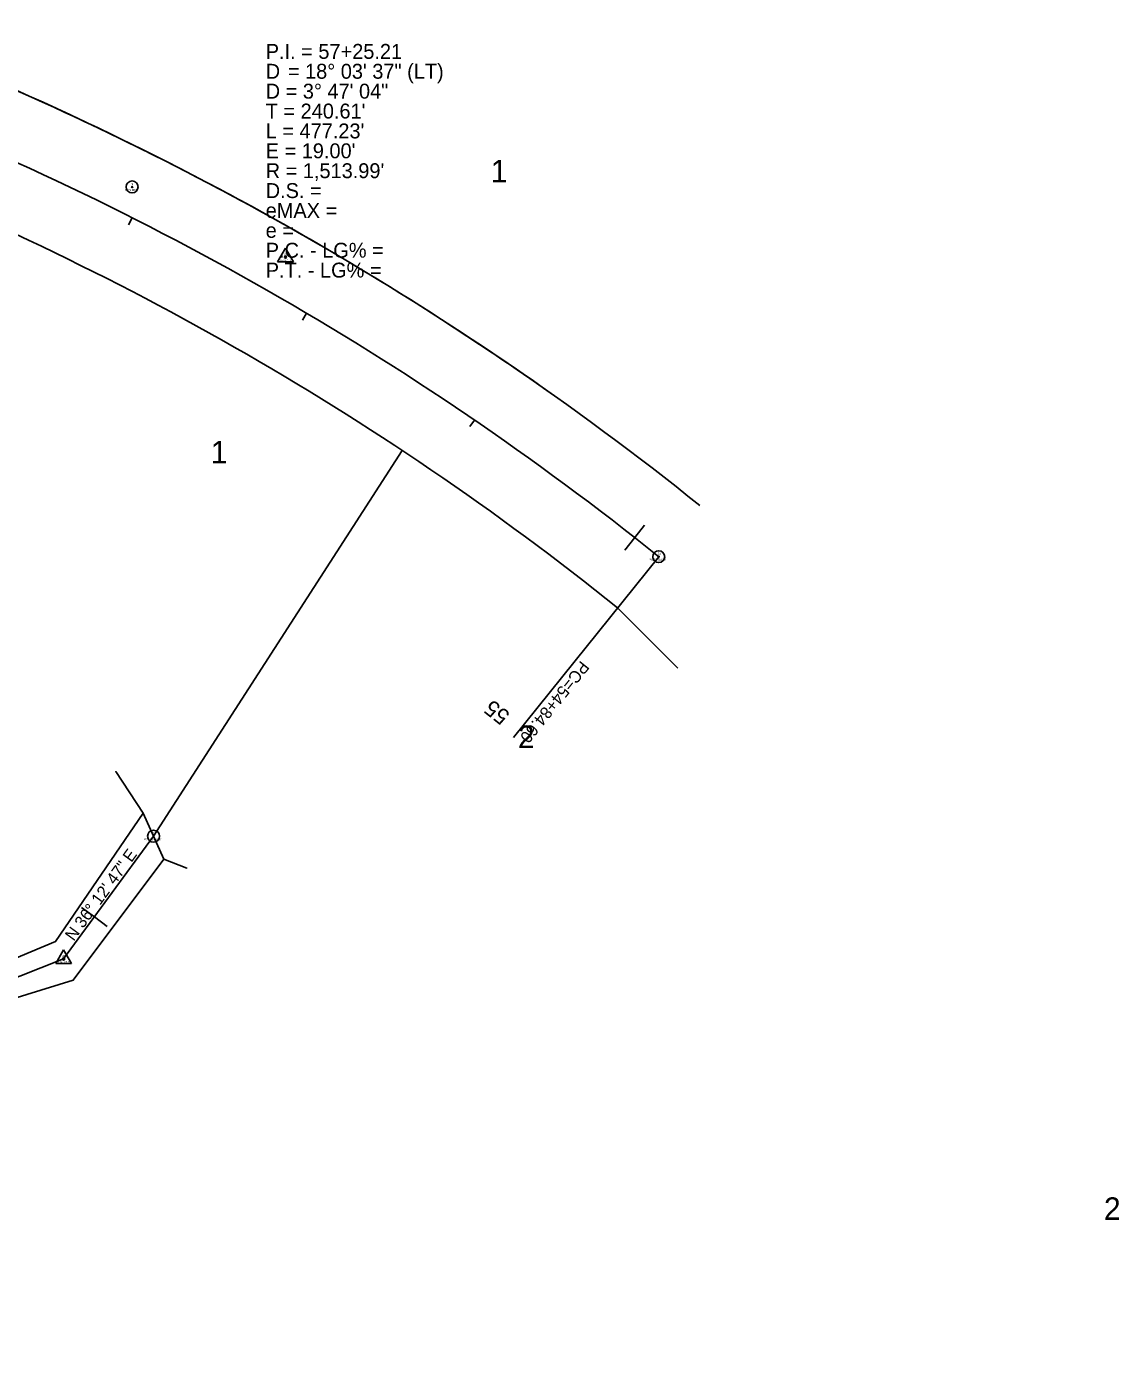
# Model space of a CAD drawing. Extents: x 2519952 to 2531965, y 848341 to 887632.
# Drawn here: x 2528786 to 2529335, y 851960 to 852635 of the extents above; entities that cross this region are included whole.
import ezdxf

# ---------------------------------------------------------------- set-up
doc = ezdxf.new("R2010")
doc.units = 0
for name, color, linetype in [('RD_EX_DV_Prop', 7, 'Continuous'), ('RD_EX_DV_TX_Prop', 7, 'Continuous'), ('RD_EX_H2O', 7, 'Continuous'), ('RD_EX_Misc', 7, 'Continuous'), ('RD_EX_RW', 7, 'Continuous'), ('RD_HC_Cl', 7, 'Continuous'), ('RD_HC_Data', 7, 'Continuous'), ('RD_HC_Data_Tic', 7, 'Continuous'), ('RD_HC_Survey_txCode', 7, 'Continuous'), ('RD_HC_TX_Sta50', 7, 'Continuous'), ('RD_HC_txCode', 7, 'Continuous'), ('RD_SMD_Locator', 7, 'Continuous')]:
    doc.layers.add(name, color=color, linetype=linetype)

msp = doc.modelspace()

# ---------------------------------------------------------------- linework, layer by layer
at = {"layer": 'RD_EX_DV_Prop'}
for p, q in [((2528849.35, 852228.02), (2528974.4, 852421.95)), ((2529082.67, 852342.85), (2529112.86, 852312.6)), ((2528804.13, 852166.26), (2528849.35, 852228.02)), ((2528690.98, 852121.77), (2528804.13, 852166.26))]:
    msp.add_line(p, q, dxfattribs=at)
for radius, start, end in [(1546.99, 54.66603, 69.31315), (1480.99, 51.25287, 69.31316)]:
    msp.add_arc((2528155.74, 851187.8), radius, start, end, dxfattribs=at)
at = {"layer": 'RD_EX_H2O'}
for points in [[(2528687.66, 852126.5), (2528691.84, 852129.88), (2528708.07, 852135.59), (2528743.11, 852151.19), (2528800.12, 852175.09), (2528844.13, 852239.61)], [(2528499.97, 851944.76), (2528544.99, 851988.87), (2528513.17, 852011.98), (2528505.55, 852030.86), (2528547.24, 852083.68), (2528591.62, 852124.02), (2528635.59, 852119.4), (2528663.79, 852103.71), (2528692.12, 852114.02), (2528694.26, 852117.1), (2528712.97, 852122.22), (2528745.96, 852136.25), (2528808.96, 852155.61), (2528854.52, 852216.53)]]:
    msp.add_lwpolyline(points, dxfattribs=at)
at = {"layer": 'RD_EX_Misc'}
msp.add_lwpolyline([(2528866.1, 852211.97), (2528854.52, 852216.53), (2528844.13, 852239.61), (2528830.39, 852260.5)], dxfattribs=at)
at = {"layer": 'RD_EX_RW'}
for radius in [1546.99, 1480.99]:
    msp.add_arc((2528155.74, 851187.8), radius, 51.25288, 69.31313, dxfattribs=at)
at = {"layer": 'RD_HC_Cl'}
for p, q in [((2528804.13, 852166.26), (2528849.35, 852228.02)), ((2528690.98, 852121.77), (2528804.13, 852166.26))]:
    msp.add_line(p, q, dxfattribs=at)
msp.add_arc((2528155.74, 851187.8), 1513.99, 51.25288, 69.31313, dxfattribs=at)
at = {"layer": 'RD_HC_Data'}
for p, q in [((2528911.7, 852516.89), (2528915.67, 852523.76)), ((2528915.67, 852523.76), (2528919.64, 852516.89)), ((2528911.7, 852516.89), (2528919.64, 852516.89)), ((2529103.32, 852368.58), (2529030.29, 852277.58)), ((2528800.16, 852163.97), (2528804.13, 852170.85)), ((2528804.13, 852170.85), (2528808.1, 852163.97)), ((2528800.16, 852163.97), (2528808.1, 852163.97))]:
    msp.add_line(p, q, dxfattribs=at)
for centre, radius in [((2528838.6, 852554.52), 3), ((2528838.6, 852554.52), 0.282), ((2528915.67, 852519.18), 0.529), ((2529103.32, 852368.58), 3), ((2529103.32, 852368.58), 0.282), ((2528849.35, 852228.02), 3), ((2528849.35, 852228.02), 0.282), ((2528804.13, 852166.26), 0.529)]:
    msp.add_circle(centre, radius, dxfattribs=at)
at = {"layer": 'RD_HC_Data_Tic'}
for p, q in [((2528838.62, 852539.03), (2528836.82, 852535.46)), ((2528926.32, 852491.02), (2528924.28, 852487.57)), ((2529010.65, 852437.31), (2529008.4, 852434.01)), ((2529091.26, 852378.16), (2529096.21, 852384.45)), ((2529091.26, 852378.16), (2529086.32, 852371.87)), ((2528819.61, 852187.41), (2528813.16, 852192.14)), ((2528819.61, 852187.41), (2528826.07, 852182.68))]:
    msp.add_line(p, q, dxfattribs=at)
at = {"layer": 'RD_SMD_Locator'}
for centre in [(2528838.6, 852554.52), (2528915.67, 852519.18), (2529103.32, 852368.58), (2528830.39, 852260.5), (2528844.13, 852239.61), (2528844.13, 852239.61), (2528849.35, 852228.02), (2528854.52, 852216.53), (2528854.52, 852216.53), (2528866.1, 852211.97), (2528800.12, 852175.09), (2528804.13, 852166.26), (2528808.96, 852155.61)]:
    msp.add_circle(centre, 0.001, dxfattribs=at)

# ---------------------------------------------------------------- texts
at = {"layer": 'RD_EX_DV_TX_Prop'}
for s, p in [('1', (2529018.86, 852556.81)), ('1', (2528878.16, 852415.51)), ('2', (2529032.54, 852272.37)), ('2', (2529327.14, 852035.06))]:
    msp.add_text(s, height=11.32, dxfattribs=at).set_placement(p)
at = {"layer": 'RD_HC_Data'}
for s, rotation, p in [('PC=54+84.60', 231.25288, (2529064.2, 852316.64)), ('N 36%%d 12\' 47" E', 53.78702, (2528809.21, 852174.9))]:
    msp.add_text(s, height=6, rotation=rotation, dxfattribs=at).set_placement(p)
at = {"layer": 'RD_HC_Survey_txCode'}
for s, p in [('P.I. = 57+25.21', (2528905.73, 852618.94)), ('D', (2528905.73, 852608.94)), ('    = 18%%d 03\' 37" (LT)', (2528905.73, 852608.94)), ('D = 3%%d 47\' 04"', (2528905.73, 852598.94)), ("T = 240.61'", (2528905.73, 852588.94)), ("L = 477.23'", (2528905.73, 852578.94)), ("E = 19.00'", (2528905.73, 852568.94)), ("R = 1,513.99'", (2528905.73, 852558.94)), ('D.S. = ', (2528905.73, 852548.94)), ('eMAX = ', (2528905.73, 852538.94)), ('e = ', (2528905.73, 852528.94)), ('P.C. - LG% = ', (2528905.73, 852518.94)), ('P.T. - LG% = ', (2528905.73, 852508.94))]:
    msp.add_text(s, height=7.5, dxfattribs=at).set_placement(p)
at = {"layer": 'RD_HC_TX_Sta50'}
msp.add_text('55', height=8, rotation=141.83568, dxfattribs=at).set_placement((2529029.06, 852289.69))
at = {"layer": 'RD_HC_txCode'}
for s, p in [('CP 9 MSC', (2528834.97, 852552.52)), ('9', (2528838.32, 852555.52)), ('22', (2528914.93, 852520.18)), ('PI 57+21.22', (2528911.89, 852517.18)), ('21', (2529102.87, 852369.58)), ('PC 54+84.60', (2529098.58, 852366.58)), ('43', (2528848.62, 852229.02)), ('POT 15+50.33', (2528844.4, 852226.02)), ('42', (2528803.39, 852167.26)), ('PI 14+73.78', (2528800.35, 852164.26))]:
    msp.add_text(s, height=1, dxfattribs=at).set_placement(p)

doc.saveas('drawing.dxf')
